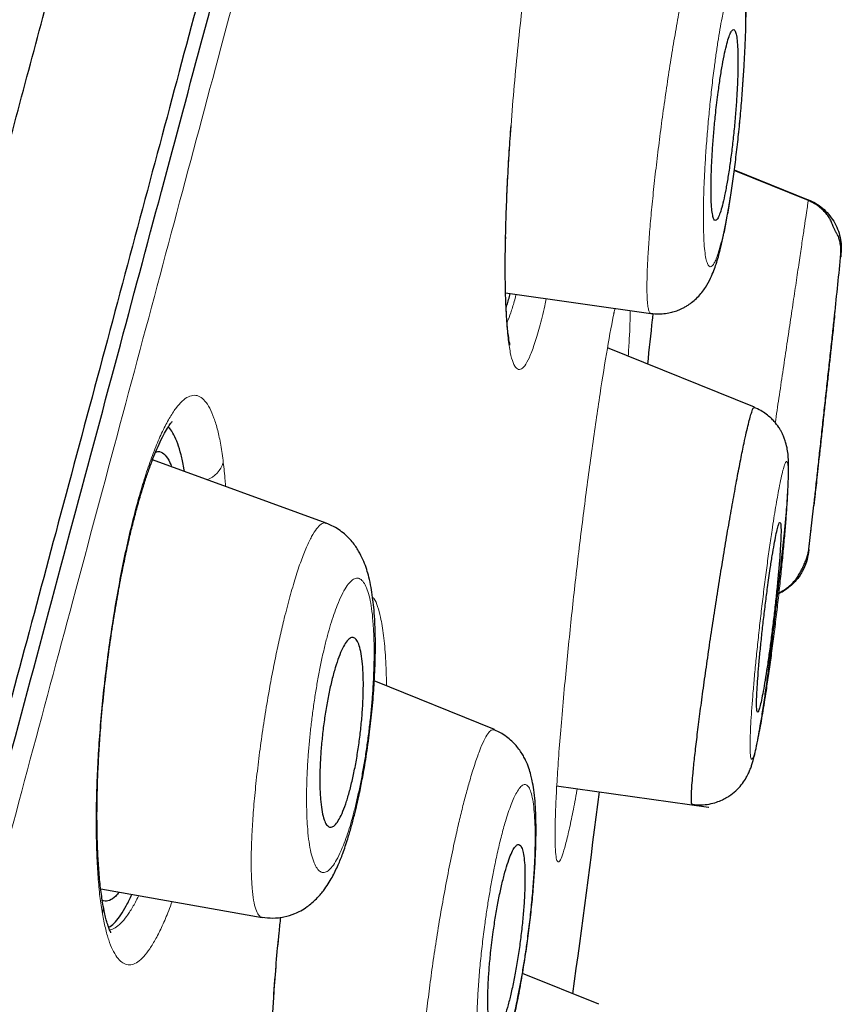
# Model space of a CAD drawing. Header units: millimetres. Extents: x 8 to 846, y 12 to 2113.
# Tile 512 of 515: x 827 to 835, y 1850 to 1859. Entities that reach past the tile are written whole.
import ezdxf

# ---------------------------------------------------------------- set-up
doc = ezdxf.new("R2010")
doc.units = ezdxf.units.MM

msp = doc.modelspace()

# ---------------------------------------------------------------- linework, layer by layer
at = {"color": 7, "linetype": 'Continuous', "lineweight": 30}
for p, q in [((834.561, 1857.3243), (833.8562, 1857.6086)), ((831.6814, 1856.4453), (833.0628, 1856.251)), ((832.7124, 1856.2541), (832.7136, 1856.2594)), ((834.0482, 1855.3599), (832.6499, 1855.9248)), ((829.9735, 1854.2573), (828.3235, 1854.8578)), ((831.5747, 1852.2946), (830.4324, 1852.7561)), ((832.1663, 1851.759), (833.6113, 1851.5559)), ((833.6114, 1851.5558), (833.6143, 1851.5554)), ((827.8309, 1850.778), (829.3673, 1850.5071)), ((832.5669, 1849.6808), (831.8424, 1849.9734))]:
    msp.add_line(p, q, dxfattribs=at)
at = {"color": 8, "linetype": 'Continuous', "lineweight": 0}
for p, q in [((833.8573, 1857.6166), (834.5612, 1857.3323)), ((830.5477, 1852.7096), (830.5491, 1852.7147))]:
    msp.add_line(p, q, dxfattribs=at)
at = {"color": 8, "linetype": 'Continuous', "lineweight": 0, "flags": 128}
for points in [[(831.6794, 1856.9419), (831.6827, 1856.976), (831.6817, 1856.9847)], [(827.8516, 1850.6339), (827.8547, 1850.5909), (827.8474, 1850.5421)]]:
    msp.add_lwpolyline(points, dxfattribs=at)
at = {"color": 7, "linetype": 'Continuous', "lineweight": 30}
for radius, start, end in [(221.7, 354.004376, 354.156118), (221.7, 353.418787, 353.534729), (220, 352.264945, 352.769597)]:
    msp.add_arc((614.3235, 1879.3908), radius, start, end, dxfattribs=at)
at = {"color": 8, "linetype": 'Continuous', "lineweight": 0}
msp.add_arc((828.7384, 1854.9199), 0.2726, 291.95376, 341.57459, dxfattribs=at)
at = {"color": 7, "linetype": 'Continuous', "lineweight": 30}
for points, knots in [([(806.5229, 1781.5966), (806.6715, 1782.1509), (806.9685, 1783.2595), (807.4409, 1785.0224), (807.9318, 1786.8544), (808.4421, 1788.7589), (808.9702, 1790.7301), (809.5154, 1792.7647), (810.0765, 1794.8587), (810.6525, 1797.0084), (811.2424, 1799.2099), (811.8451, 1801.4594), (812.4597, 1803.7529), (813.0849, 1806.0861), (813.7194, 1808.4541), (814.362, 1810.8525), (815.0116, 1813.2767), (815.6669, 1815.7223), (816.3267, 1818.1848), (816.9898, 1820.6596), (817.6551, 1823.1424), (818.3212, 1825.6284), (818.9869, 1828.1128), (819.6509, 1830.5908), (820.312, 1833.0579), (820.9689, 1835.5097), (821.6205, 1837.9415), (822.2656, 1840.3489), (822.9029, 1842.7274), (823.5312, 1845.0724), (824.1494, 1847.3793), (824.756, 1849.6435), (825.3502, 1851.861), (825.9309, 1854.0279), (826.4969, 1856.1405), (827.0474, 1858.1949), (827.5812, 1860.1872), (828.0974, 1862.1136), (828.5949, 1863.9704), (829.0727, 1865.7535), (829.5297, 1867.4592), (829.9653, 1869.0848), (830.3788, 1870.6278), (830.7694, 1872.0855), (831.1364, 1873.4554), (831.4793, 1874.7349), (831.7972, 1875.9216), (832.0896, 1877.0127), (832.3557, 1878.0057), (832.5948, 1878.898), (832.8066, 1879.6887), (832.991, 1880.3769), (833.1478, 1880.9618), (833.2764, 1881.4419), (833.3773, 1881.8186), (833.4481, 1882.0828), (833.4874, 1882.2295), (833.4926, 1882.2486), (833.4941, 1882.2543)], [0, 0, 0, 0, 0.018042, 0.036084, 0.054125, 0.072166, 0.090206, 0.108247, 0.126288, 0.144329, 0.162369, 0.180411, 0.198454, 0.216495, 0.234536, 0.252576, 0.270617, 0.288657, 0.306697, 0.324738, 0.342779, 0.360821, 0.378863, 0.396905, 0.414946, 0.432988, 0.451029, 0.46907, 0.487111, 0.505152, 0.523194, 0.541236, 0.559277, 0.577318, 0.595359, 0.6134, 0.631441, 0.649482, 0.667522, 0.685564, 0.703605, 0.721646, 0.739687, 0.757729, 0.775771, 0.793813, 0.811856, 0.829898, 0.847941, 0.865983, 0.884024, 0.902063, 0.920103, 0.938143, 0.956182, 0.974222, 0.992264, 1, 1, 1, 1]), ([(834.3227, 1879.9967), (834.3212, 1879.9914), (834.3184, 1879.9807), (834.2954, 1879.8941), (834.2587, 1879.756), (834.207, 1879.5613), (834.1404, 1879.3114), (834.059, 1879.0066), (833.9657, 1878.6588), (833.8623, 1878.274), (833.7503, 1877.8576), (833.6269, 1877.3983), (833.4921, 1876.8961), (833.3459, 1876.3514), (833.1829, 1875.7432), (833.0019, 1875.0679), (832.8018, 1874.3216), (832.589, 1873.5278), (832.3635, 1872.6867), (832.1256, 1871.7987), (831.8747, 1870.8622), (831.6184, 1869.9057), (831.3581, 1868.9345), (831.0959, 1867.956), (830.8244, 1866.9424), (830.5436, 1865.8939), (830.2535, 1864.8106), (829.9455, 1863.6609), (829.6191, 1862.4427), (829.274, 1861.1539), (828.9194, 1859.8293), (828.5553, 1858.4689), (828.1817, 1857.073), (827.7978, 1855.6395), (827.4153, 1854.2124), (827.036, 1852.7981), (826.6625, 1851.4056), (826.284, 1849.9942), (825.9004, 1848.5639), (825.5119, 1847.1146), (825.1072, 1845.604), (824.6859, 1844.0318), (824.2482, 1842.3975), (823.8058, 1840.7453), (823.3587, 1839.0752), (822.9068, 1837.3869), (822.4494, 1835.679), (822.0004, 1834.0036), (821.5614, 1832.3667), (821.1346, 1830.7754), (820.7074, 1829.1821), (820.2796, 1827.5866), (819.8513, 1825.9888), (819.4104, 1824.3433), (818.9572, 1822.6517), (818.4922, 1820.9154), (818.0279, 1819.1811), (817.5642, 1817.4485), (817.1008, 1815.7174), (816.6383, 1813.9901), (816.1907, 1812.32), (815.7594, 1810.7118), (815.345, 1809.1672), (814.9349, 1807.6385), (814.5292, 1806.1255), (814.1278, 1804.6282), (813.7187, 1803.1017), (813.3027, 1801.549), (812.8807, 1799.9734), (812.4649, 1798.4203), (812.0552, 1796.8897), (811.6515, 1795.3815), (811.2549, 1793.9007), (810.8775, 1792.4923), (810.5195, 1791.1576), (810.1803, 1789.8931), (809.8491, 1788.6585), (809.5261, 1787.4538), (809.2111, 1786.2791), (808.8954, 1785.1007), (808.5798, 1783.9229), (808.2659, 1782.7504), (807.9626, 1781.6173), (807.67, 1780.5238), (807.388, 1779.47), (807.1176, 1778.4602), (806.8668, 1777.5244), (806.6351, 1776.6608), (806.4214, 1775.8645), (806.2187, 1775.1092), (806.0272, 1774.395), (805.847, 1773.7222), (805.6728, 1773.0713), (805.5059, 1772.4474), (805.3475, 1771.856), (805.203, 1771.3167), (805.0726, 1770.8297), (804.9562, 1770.3952), (804.8542, 1770.0141), (804.7689, 1769.6959), (804.6992, 1769.4361), (804.6438, 1769.2299), (804.6007, 1769.0691), (804.5704, 1768.9555), (804.5522, 1768.8875), (804.55, 1768.879), (804.549, 1768.8752)], [0, 0, 0, 0, 0.010049, 0.020092, 0.030139, 0.040198, 0.050281, 0.060395, 0.070493, 0.079701, 0.088876, 0.098025, 0.107154, 0.116271, 0.125383, 0.135467, 0.145515, 0.155536, 0.165541, 0.175538, 0.185536, 0.195595, 0.204811, 0.214007, 0.223192, 0.232373, 0.241556, 0.25075, 0.260749, 0.270734, 0.280716, 0.290705, 0.300709, 0.310738, 0.320848, 0.330098, 0.339316, 0.34851, 0.357688, 0.366857, 0.376027, 0.385997, 0.395957, 0.405919, 0.415892, 0.425888, 0.435918, 0.446015, 0.455251, 0.464458, 0.473647, 0.482824, 0.491999, 0.501182, 0.511156, 0.521127, 0.531108, 0.541108, 0.55114, 0.561215, 0.5713, 0.580505, 0.589683, 0.598841, 0.607987, 0.617131, 0.62628, 0.636271, 0.646263, 0.656267, 0.666292, 0.676349, 0.686449, 0.696503, 0.705673, 0.714826, 0.723968, 0.733107, 0.742251, 0.751406, 0.761395, 0.771392, 0.781406, 0.791447, 0.801525, 0.811649, 0.821711, 0.830884, 0.84004, 0.849185, 0.858328, 0.867474, 0.876632, 0.886667, 0.896688, 0.906703, 0.916722, 0.926755, 0.936809, 0.946838, 0.956005, 0.965164, 0.974323, 0.983488, 0.992666, 1, 1, 1, 1]), ([(819.5624, 1824.3972), (819.7428, 1825.0707), (820.1033, 1826.4161), (820.6427, 1828.4299), (821.1803, 1830.4363), (821.7162, 1832.4357), (822.2501, 1834.4278), (822.7707, 1836.3707), (823.277, 1838.2608), (823.7686, 1840.0957), (824.2554, 1841.9124), (824.7374, 1843.7114), (825.2217, 1845.5192), (825.707, 1847.3311), (826.192, 1849.1413), (826.6689, 1850.9203), (827.1375, 1852.6681), (827.5974, 1854.3836), (828.0386, 1856.0303), (828.4604, 1857.6055), (828.8627, 1859.1078), (829.2538, 1860.5683), (829.6337, 1861.9867), (830.008, 1863.3835), (830.3752, 1864.754), (830.7342, 1866.0932), (831.079, 1867.379), (831.4094, 1868.611), (831.7249, 1869.7873), (832.0184, 1870.8831), (832.2903, 1871.8987), (832.5412, 1872.8362), (832.7766, 1873.7157), (832.9965, 1874.5367), (833.2039, 1875.3109), (833.3975, 1876.0333), (833.5762, 1876.6988), (833.7367, 1877.2957), (833.8788, 1877.8238), (834.002, 1878.2821), (834.1037, 1878.6619), (834.1848, 1878.9664), (834.2464, 1879.1983), (834.291, 1879.3666), (834.3159, 1879.4605), (834.3265, 1879.5003), (834.3233, 1879.4886), (834.3233, 1879.4884)], [0, 0, 0, 0, 0.0233486, 0.0466391, 0.069907, 0.0931883, 0.1165184, 0.1399063, 0.1619223, 0.1839186, 0.2059244, 0.2279687, 0.2500803, 0.2732754, 0.2964637, 0.3196781, 0.3429516, 0.3663165, 0.3897571, 0.4118126, 0.4338393, 0.4558631, 0.4779103, 0.5000069, 0.5231727, 0.5463508, 0.5695709, 0.5928625, 0.6162553, 0.6396784, 0.6616968, 0.6836915, 0.7056871, 0.7277083, 0.7497798, 0.7729355, 0.7961264, 0.8193817, 0.8427306, 0.8662021, 0.8897118, 0.9117683, 0.9337532, 0.9556909, 0.9776061, 0.9995236, 1, 1, 1, 1]), ([(833.0627, 1856.251), (833.0872, 1856.2486), (833.1338, 1856.244), (833.2007, 1856.2491), (833.2587, 1856.2603), (833.3101, 1856.2761), (833.3524, 1856.2938), (833.3881, 1856.3124), (833.4239, 1856.334), (833.4649, 1856.364), (833.5097, 1856.4048), (833.5501, 1856.4509), (833.5943, 1856.5132), (833.6305, 1856.5808), (833.6621, 1856.657), (833.6848, 1856.7226), (833.7063, 1856.7935), (833.73, 1856.8834), (833.7559, 1856.997), (833.7831, 1857.1347), (833.8104, 1857.2916), (833.8366, 1857.4617), (833.8613, 1857.6426), (833.8843, 1857.8324), (833.9052, 1858.0285), (833.923, 1858.2251), (833.9378, 1858.415), (833.9494, 1858.5917), (833.9581, 1858.7527), (833.964, 1858.8967), (833.9675, 1859.0229), (833.9686, 1859.1338), (833.9673, 1859.2463), (833.9629, 1859.3584), (833.9533, 1859.48), (833.9395, 1859.5785), (833.9183, 1859.6692), (833.8958, 1859.7365), (833.8731, 1859.7864), (833.8534, 1859.8219), (833.8342, 1859.8528), (833.8078, 1859.889), (833.7712, 1859.9304), (833.7248, 1859.9725), (833.6656, 1860.0147), (833.6193, 1860.0359), (833.5948, 1860.0471)], [0, 0, 0, 0, 0.014255, 0.027232, 0.038657, 0.048323, 0.058249, 0.065076, 0.071993, 0.083835, 0.097444, 0.111717, 0.125811, 0.154033, 0.178681, 0.199514, 0.223394, 0.251579, 0.284088, 0.319488, 0.355045, 0.390778, 0.42675, 0.463018, 0.499651, 0.536487, 0.571977, 0.605852, 0.638098, 0.668697, 0.697638, 0.725233, 0.752007, 0.786611, 0.822504, 0.862522, 0.88382, 0.905834, 0.923241, 0.929571, 0.93592, 0.946147, 0.956482, 0.969023, 0.983613, 1, 1, 1, 1]), ([(833.7033, 1858.3543), (833.6992, 1858.3222), (833.6909, 1858.2579), (833.6775, 1858.1396), (833.6638, 1858.001), (833.6513, 1857.8453), (833.6421, 1857.696), (833.6365, 1857.5573), (833.6346, 1857.4336), (833.6363, 1857.3279), (833.6417, 1857.2432), (833.6503, 1857.181), (833.6621, 1857.1431), (833.6765, 1857.1295), (833.6934, 1857.1412), (833.7121, 1857.177), (833.7324, 1857.2372), (833.7536, 1857.3196), (833.7752, 1857.4232), (833.7967, 1857.5451), (833.8173, 1857.6821), (833.8366, 1857.8305), (833.8536, 1857.9854), (833.8681, 1858.1425), (833.8793, 1858.2962), (833.8873, 1858.4421), (833.8914, 1858.5755), (833.892, 1858.6928), (833.8888, 1858.7908), (833.8822, 1858.8673), (833.8723, 1858.9202), (833.8595, 1858.9493), (833.844, 1858.953), (833.8264, 1858.9325), (833.807, 1858.8871), (833.7863, 1858.8187), (833.7649, 1858.7281), (833.7435, 1858.6185), (833.7226, 1858.4935), (833.7098, 1858.4007), (833.7033, 1858.3543)], [0, 0, 0, 0, 0.017774, 0.035548, 0.063134, 0.090722, 0.118279, 0.145837, 0.173055, 0.200273, 0.227001, 0.253728, 0.280023, 0.306316, 0.332413, 0.358508, 0.384728, 0.410948, 0.43757, 0.464194, 0.491329, 0.518466, 0.545988, 0.573512, 0.601116, 0.628721, 0.656072, 0.683423, 0.710309, 0.737193, 0.763604, 0.790014, 0.816138, 0.842261, 0.868406, 0.89455, 0.920919, 0.947288, 0.973643, 1, 1, 1, 1]), ([(831.6817, 1856.9845), (831.6838, 1857.0709), (831.6881, 1857.2411), (831.7004, 1857.514), (831.7152, 1857.7785), (831.7277, 1857.9548), (831.7335, 1858.0366)], [0, 0, 0, 0, 0.269012, 0.52963, 0.781931, 1, 1, 1, 1]), ([(834.8685, 1856.7916), (834.8699, 1856.8139), (834.8725, 1856.8555), (834.8662, 1856.9119), (834.8561, 1856.9563), (834.8446, 1856.9884), (834.8351, 1857.0059), (834.8303, 1857.0105), (834.8242, 1857.0211), (834.8195, 1857.0302), (834.8145, 1857.0408), (834.8068, 1857.0582), (834.7964, 1857.083), (834.7828, 1857.1145), (834.7693, 1857.145), (834.7467, 1857.1821), (834.7145, 1857.2215), (834.6725, 1857.2603), (834.6207, 1857.2968), (834.5806, 1857.315), (834.56, 1857.3243)], [0, 0, 0, 0, 0.0853, 0.159227, 0.221206, 0.27222, 0.315429, 0.351503, 0.365334, 0.378137, 0.391904, 0.408331, 0.452915, 0.51645, 0.598735, 0.680195, 0.758146, 0.83568, 0.91559, 1, 1, 1, 1]), ([(834.5612, 1857.3322), (834.5845, 1857.3216), (834.6321, 1857.2998), (834.697, 1857.2529), (834.7554, 1857.1954), (834.8041, 1857.1279), (834.841, 1857.0534), (834.8646, 1856.9749), (834.8758, 1856.8956), (834.8728, 1856.8433), (834.8713, 1856.8177)], [0, 0, 0, 0, 0.119303, 0.24336, 0.370802, 0.500005, 0.629208, 0.756647, 0.880701, 1, 1, 1, 1]), ([(831.7226, 1855.9505), (831.7228, 1855.9504), (831.7242, 1855.9493), (831.7218, 1855.9574), (831.7186, 1855.9737), (831.7135, 1856.0014), (831.7074, 1856.0428), (831.7005, 1856.1014), (831.694, 1856.1752), (831.6882, 1856.2635), (831.6834, 1856.3651), (831.6799, 1856.4866), (831.678, 1856.6298), (831.6781, 1856.795), (831.6805, 1856.9201), (831.6817, 1856.9845)], [0, 0, 0, 0, 0.00729, 0.058784, 0.110175, 0.170778, 0.24074, 0.320207, 0.409311, 0.491005, 0.57948, 0.674715, 0.776635, 0.885117, 1, 1, 1, 1]), ([(834.8713, 1856.8177), (834.8712, 1856.8163), (834.871, 1856.8143), (834.8689, 1856.7951), (834.8683, 1856.7894)], [0, 0, 0, 0, 0.700975, 1, 1, 1, 1]), ([(831.6867, 1856.3024), (831.6971, 1856.3363), (831.7097, 1856.3775), (831.7227, 1856.43), (831.725, 1856.4392)], [0, 0, 0, 0, 0.824358, 1, 1, 1, 1]), ([(833.0338, 1855.7697), (833.0491, 1855.9117), (833.0665, 1856.0737), (833.0833, 1856.23), (833.0854, 1856.2495)], [0, 0, 0, 0, 0.87579, 1, 1, 1, 1]), ([(834.8108, 1856.2337), (834.8108, 1856.2343), (834.8113, 1856.2382), (834.8094, 1856.2211), (834.805, 1856.1811), (834.7979, 1856.1158), (834.7913, 1856.0548), (834.7879, 1856.0239)], [0, 0, 0, 0, 0.039318, 0.276051, 0.519734, 0.756445, 1, 1, 1, 1]), ([(834.7879, 1856.0239), (834.7855, 1856.002), (834.7807, 1855.958), (834.771, 1855.8688), (834.7584, 1855.7537), (834.7429, 1855.6114), (834.7263, 1855.4598), (834.7096, 1855.3063), (834.6928, 1855.1526), (834.6768, 1855.0061), (834.6617, 1854.8678), (834.6482, 1854.7444), (834.6364, 1854.6365), (834.6269, 1854.549), (834.6195, 1854.482), (834.615, 1854.4409), (834.6131, 1854.4228), (834.6135, 1854.4265), (834.6135, 1854.4272)], [0, 0, 0, 0, 0.04442, 0.089374, 0.158461, 0.229583, 0.298623, 0.369663, 0.43818, 0.50865, 0.576406, 0.646078, 0.713163, 0.78215, 0.848938, 0.917642, 0.984635, 1, 1, 1, 1]), ([(833.4576, 1851.5853), (833.4565, 1851.5844), (833.4517, 1851.5804), (833.4485, 1851.6029), (833.4475, 1851.6472), (833.4499, 1851.7073), (833.4553, 1851.7844), (833.4646, 1851.8881), (833.4787, 1852.0237), (833.4986, 1852.1956), (833.5226, 1852.3888), (833.5504, 1852.6006), (833.5818, 1852.8275), (833.6161, 1853.0649), (833.6526, 1853.3087), (833.6908, 1853.555), (833.7298, 1853.7998), (833.7691, 1854.0392), (833.8082, 1854.2687), (833.8464, 1854.485), (833.8832, 1854.6848), (833.9179, 1854.8646), (833.9472, 1855.0081), (833.9713, 1855.119), (833.9908, 1855.2019), (834.0079, 1855.2676), (834.024, 1855.3205), (834.0374, 1855.3543), (834.0433, 1855.3542), (834.0459, 1855.3542)], [0, 0, 0, 0, 0.012439, 0.054242, 0.085402, 0.116479, 0.147632, 0.178863, 0.220575, 0.26231, 0.303998, 0.345611, 0.387146, 0.428643, 0.470116, 0.511542, 0.552899, 0.594202, 0.635547, 0.676988, 0.718502, 0.760037, 0.801556, 0.832698, 0.863852, 0.89503, 0.926233, 0.967821, 1, 1, 1, 1]), ([(833.4571, 1851.582), (833.4851, 1851.5794), (833.5391, 1851.5745), (833.6167, 1851.5834), (833.6844, 1851.6007), (833.7407, 1851.6233), (833.786, 1851.6476), (833.8354, 1851.6802), (833.8874, 1851.7249), (833.9347, 1851.7803), (833.9696, 1851.8339), (833.9936, 1851.8808), (834.0115, 1851.9232), (834.0223, 1851.954), (834.0339, 1851.9914), (834.0477, 1852.0429), (834.0647, 1852.1169), (834.084, 1852.2141), (834.1046, 1852.3303), (834.1258, 1852.4608), (834.148, 1852.6088), (834.1699, 1852.7639), (834.19, 1852.914), (834.2079, 1853.0545), (834.2236, 1853.182), (834.2369, 1853.2942), (834.2479, 1853.39), (834.2567, 1853.4687), (834.2635, 1853.5302), (834.2682, 1853.5727), (834.2711, 1853.5992), (834.2732, 1853.618), (834.2758, 1853.6401), (834.2803, 1853.6777), (834.2871, 1853.7347), (834.2963, 1853.8132), (834.3073, 1853.9092), (834.3194, 1854.0208), (834.3322, 1854.145), (834.3448, 1854.2775), (834.3558, 1854.4064), (834.3641, 1854.5245), (834.3699, 1854.6324), (834.3731, 1854.7278), (834.3735, 1854.8107), (834.3712, 1854.8763), (834.3651, 1854.9382), (834.3543, 1854.9956), (834.3392, 1855.0461), (834.3261, 1855.0805), (834.3126, 1855.11), (834.3007, 1855.1323), (834.2896, 1855.1512), (834.2708, 1855.1807), (834.2425, 1855.2175), (834.2023, 1855.259), (834.1597, 1855.2946), (834.1074, 1855.3295), (834.0673, 1855.3475), (834.0463, 1855.3569)], [0, 0, 0, 0, 0.015341, 0.029606, 0.042427, 0.053538, 0.062773, 0.070679, 0.086419, 0.102529, 0.11762, 0.130427, 0.141363, 0.155983, 0.173485, 0.194694, 0.224492, 0.259569, 0.289755, 0.323144, 0.358313, 0.390877, 0.420519, 0.447205, 0.470783, 0.491242, 0.508592, 0.522834, 0.533965, 0.541982, 0.545952, 0.548432, 0.552247, 0.558159, 0.569287, 0.584097, 0.602549, 0.624601, 0.65022, 0.679387, 0.711716, 0.743107, 0.772456, 0.805113, 0.83513, 0.862222, 0.885117, 0.904344, 0.914806, 0.923757, 0.931158, 0.937051, 0.939694, 0.943683, 0.95651, 0.965301, 0.975579, 0.98721, 1, 1, 1, 1]), ([(827.8517, 1850.6336), (827.8439, 1850.6834), (827.8286, 1850.7816), (827.8127, 1850.9518), (827.8018, 1851.132), (827.796, 1851.3212), (827.7949, 1851.5159), (827.7981, 1851.714), (827.8052, 1851.9132), (827.8159, 1852.1117), (827.8319, 1852.3383), (827.8549, 1852.5913), (827.886, 1852.8656), (827.9204, 1853.1237), (827.9568, 1853.3633), (827.9942, 1853.5826), (828.0316, 1853.781), (828.0682, 1853.9586), (828.1038, 1854.1176), (828.1385, 1854.2607), (828.1757, 1854.4026), (828.2149, 1854.5395), (828.2553, 1854.668), (828.2927, 1854.7768), (828.3293, 1854.8746), (828.3671, 1854.9668), (828.408, 1855.056), (828.4487, 1855.133), (828.4839, 1855.1885), (828.5044, 1855.2154), (828.5125, 1855.2242), (828.511, 1855.2237), (828.5105, 1855.2236)], [0, 0, 0, 0, 0.042268, 0.083479, 0.123608, 0.162617, 0.200465, 0.237117, 0.272551, 0.306761, 0.339756, 0.38705, 0.431818, 0.474027, 0.513629, 0.550583, 0.584866, 0.616469, 0.645621, 0.673207, 0.699326, 0.731801, 0.761603, 0.788753, 0.813808, 0.841576, 0.873139, 0.906689, 0.940089, 0.972711, 0.991596, 1, 1, 1, 1]), ([(828.6264, 1854.7475), (828.6248, 1854.7593), (828.6162, 1854.8199), (828.5955, 1854.9101), (828.5645, 1855.0163), (828.5281, 1855.0979), (828.4974, 1855.1499), (828.4776, 1855.1654), (828.4726, 1855.1693)], [0, 0, 0, 0, 0.052254, 0.268183, 0.485213, 0.705438, 0.926214, 1, 1, 1, 1]), ([(828.3542, 1854.9339), (828.3668, 1854.9362), (828.3982, 1854.9418), (828.4432, 1854.9071), (828.4813, 1854.857), (828.4997, 1854.8065), (828.5051, 1854.7916)], [0, 0, 0, 0, 0.214641, 0.537462, 0.864288, 1, 1, 1, 1]), ([(829.3668, 1850.5091), (829.4005, 1850.5052), (829.4696, 1850.4972), (829.5746, 1850.5097), (829.6658, 1850.5377), (829.7393, 1850.5733), (829.8082, 1850.6169), (829.8813, 1850.6795), (829.9476, 1850.7565), (829.9948, 1850.8253), (830.0308, 1850.8865), (830.0618, 1850.9466), (830.0958, 1851.0201), (830.1359, 1851.1199), (830.1769, 1851.2408), (830.2131, 1851.3632), (830.2422, 1851.4727), (830.2672, 1851.576), (830.2877, 1851.6682), (830.3044, 1851.7488), (830.3195, 1851.826), (830.335, 1851.9108), (830.3519, 1852.0108), (830.3692, 1852.1243), (830.3847, 1852.2389), (830.3983, 1852.3516), (830.4102, 1852.4638), (830.4212, 1852.585), (830.4315, 1852.7253), (830.4395, 1852.88), (830.4438, 1853.0439), (830.4431, 1853.1992), (830.4376, 1853.3368), (830.4288, 1853.4524), (830.4174, 1853.5526), (830.4022, 1853.6491), (830.3839, 1853.7348), (830.3607, 1853.8175), (830.334, 1853.8919), (830.3037, 1853.9572), (830.2709, 1854.0134), (830.2404, 1854.0577), (830.2037, 1854.1022), (830.1592, 1854.1464), (830.1076, 1854.1876), (830.0452, 1854.2268), (829.998, 1854.2459), (829.9733, 1854.2559)], [0, 0, 0, 0, 0.021398, 0.043893, 0.067162, 0.080925, 0.098664, 0.127389, 0.15343, 0.175313, 0.194892, 0.213316, 0.231576, 0.262682, 0.29845, 0.32482, 0.349962, 0.372057, 0.391147, 0.407278, 0.421138, 0.437514, 0.457361, 0.479222, 0.502428, 0.52225, 0.542937, 0.566038, 0.591391, 0.624135, 0.657676, 0.692096, 0.724697, 0.753004, 0.777654, 0.803358, 0.831383, 0.851966, 0.874333, 0.898226, 0.91069, 0.923559, 0.938112, 0.951095, 0.965818, 0.982178, 1, 1, 1, 1]), ([(834.1984, 1853.8238), (834.1941, 1853.7949), (834.1857, 1853.7373), (834.1706, 1853.6276), (834.1533, 1853.495), (834.1346, 1853.3405), (834.1174, 1853.1869), (834.1022, 1853.0387), (834.0894, 1852.9004), (834.0794, 1852.7756), (834.0724, 1852.6681), (834.0685, 1852.5801), (834.0679, 1852.5145), (834.0705, 1852.472), (834.0763, 1852.4546), (834.085, 1852.4618), (834.0966, 1852.4946), (834.1107, 1852.5513), (834.1269, 1852.6315), (834.1449, 1852.7326), (834.164, 1852.8523), (834.1839, 1852.987), (834.2037, 1853.1329), (834.2231, 1853.2855), (834.2412, 1853.4402), (834.2578, 1853.5923), (834.2721, 1853.7373), (834.2839, 1853.871), (834.2928, 1853.9895), (834.2987, 1854.0901), (834.3013, 1854.1697), (834.3007, 1854.2271), (834.2968, 1854.2599), (834.2899, 1854.2684), (834.28, 1854.2511), (834.2675, 1854.2096), (834.2526, 1854.1437), (834.2358, 1854.0561), (834.2175, 1853.9496), (834.2047, 1853.8657), (834.1984, 1853.8238)], [0, 0, 0, 0, 0.017403, 0.034807, 0.062108, 0.08941, 0.116686, 0.143963, 0.171026, 0.19809, 0.22485, 0.251609, 0.278106, 0.304601, 0.330985, 0.357367, 0.383838, 0.410308, 0.437032, 0.463757, 0.490793, 0.51783, 0.545094, 0.57236, 0.599667, 0.626975, 0.654121, 0.681267, 0.708125, 0.734981, 0.761548, 0.788114, 0.814511, 0.840907, 0.867328, 0.893749, 0.920316, 0.946883, 0.973441, 1, 1, 1, 1]), ([(834.5626, 1853.9815), (834.5572, 1853.95), (834.5461, 1853.8854), (834.5051, 1853.7931), (834.4458, 1853.7075), (834.3679, 1853.6375), (834.307, 1853.5956), (834.2717, 1853.5836), (834.2693, 1853.5828)], [0, 0, 0, 0, 0.184519, 0.379031, 0.580159, 0.783738, 0.985292, 1, 1, 1, 1]), ([(834.27, 1853.5896), (834.2724, 1853.5906), (834.2899, 1853.5973), (834.318, 1853.6132), (834.3555, 1853.6369), (834.3883, 1853.6636), (834.4182, 1853.6933), (834.4455, 1853.7264), (834.47, 1853.7631), (834.4892, 1853.7984), (834.5084, 1853.836), (834.5223, 1853.866), (834.5315, 1853.8873), (834.5399, 1853.9082), (834.5501, 1853.9365), (834.5602, 1853.9715), (834.5635, 1853.9943), (834.5653, 1854.0067)], [0, 0, 0, 0, 0.012058, 0.088931, 0.153188, 0.220512, 0.296, 0.382311, 0.480792, 0.586422, 0.673186, 0.710908, 0.746738, 0.782336, 0.819256, 0.901528, 1, 1, 1, 1]), ([(834.5653, 1854.0061), (834.5645, 1853.9989), (834.5628, 1853.9838), (834.5627, 1853.9823), (834.5626, 1853.9815)], [0, 0, 0, 0, 0.476745, 1, 1, 1, 1]), ([(834.5626, 1853.9815), (834.5627, 1853.9823), (834.5628, 1853.9838), (834.5645, 1853.9989), (834.5653, 1854.0061)], [0, 0, 0, 0, 0.523061, 1, 1, 1, 1]), ([(829.9211, 1851.633), (829.9183, 1851.6803), (829.9134, 1851.7652), (829.9153, 1851.9109), (829.9222, 1852.0529), (829.9347, 1852.2005), (829.952, 1852.3487), (829.9739, 1852.4948), (829.9998, 1852.635), (830.0291, 1852.7658), (830.0612, 1852.8844), (830.0952, 1852.9863), (830.1305, 1853.0696), (830.1657, 1853.1296), (830.2001, 1853.1652), (830.2321, 1853.1734), (830.2611, 1853.1549), (830.2856, 1853.1091), (830.3052, 1853.0388), (830.3192, 1852.9457), (830.3274, 1852.8345), (830.3296, 1852.7075), (830.326, 1852.5702), (830.3168, 1852.425), (830.3025, 1852.2771), (830.2832, 1852.1291), (830.2598, 1851.9849), (830.2325, 1851.848), (830.2021, 1851.7212), (830.1692, 1851.6089), (830.1345, 1851.5132), (830.0992, 1851.4389), (830.0641, 1851.3875), (830.0306, 1851.3625), (829.9996, 1851.3641), (829.9724, 1851.3934), (829.9496, 1851.4487), (829.9317, 1851.5274), (829.9246, 1851.5978), (829.9211, 1851.633)], [0, 0, 0, 0, 0.033628, 0.060335, 0.08704, 0.113097, 0.139152, 0.164893, 0.190632, 0.216527, 0.242421, 0.268899, 0.295378, 0.322625, 0.349875, 0.37772, 0.405569, 0.433554, 0.461541, 0.48916, 0.516779, 0.543714, 0.570648, 0.596881, 0.623112, 0.648907, 0.674699, 0.700497, 0.726294, 0.752556, 0.778819, 0.805825, 0.832836, 0.860531, 0.888231, 0.916177, 0.944125, 0.972062, 1, 1, 1, 1]), ([(830.9409, 1848.5261), (830.9672, 1848.5235), (831.0168, 1848.5185), (831.0872, 1848.5242), (831.1462, 1848.5359), (831.1951, 1848.5509), (831.2349, 1848.567), (831.2713, 1848.5848), (831.3095, 1848.6069), (831.3576, 1848.6409), (831.4123, 1848.6897), (831.4674, 1848.7536), (831.5106, 1848.8182), (831.5439, 1848.8778), (831.5777, 1848.9481), (831.6096, 1849.0254), (831.6413, 1849.1135), (831.6719, 1849.2082), (831.7047, 1849.3219), (831.7403, 1849.4605), (831.7776, 1849.6249), (831.8145, 1849.8099), (831.8489, 1850.0063), (831.8798, 1850.2067), (831.9068, 1850.4078), (831.9294, 1850.606), (831.9469, 1850.7948), (831.9594, 1850.9687), (831.9671, 1851.1241), (831.9709, 1851.2616), (831.9713, 1851.3849), (831.9685, 1851.5021), (831.9619, 1851.615), (831.9511, 1851.7166), (831.9376, 1851.7964), (831.9221, 1851.8637), (831.9025, 1851.9296), (831.8787, 1851.989), (831.8507, 1852.0433), (831.824, 1852.0867), (831.7916, 1852.1301), (831.7513, 1852.1744), (831.7031, 1852.217), (831.6432, 1852.2586), (831.5969, 1852.2798), (831.5726, 1852.2909)], [0, 0, 0, 0, 0.016321, 0.030744, 0.042958, 0.052753, 0.061845, 0.068796, 0.07936, 0.09376, 0.111873, 0.132668, 0.153597, 0.174531, 0.193962, 0.220696, 0.246329, 0.272555, 0.302322, 0.335719, 0.37275, 0.411548, 0.450001, 0.488151, 0.526023, 0.563652, 0.600837, 0.635998, 0.668945, 0.699757, 0.728628, 0.757883, 0.788463, 0.819338, 0.846288, 0.862943, 0.882345, 0.90448, 0.916139, 0.928248, 0.941532, 0.953561, 0.967413, 0.982965, 1, 1, 1, 1]), ([(831.5637, 1850.3692), (831.5592, 1850.3356), (831.5502, 1850.2686), (831.5367, 1850.1501), (831.5243, 1850.0163), (831.5152, 1849.8733), (831.5112, 1849.7434), (831.5124, 1849.6303), (831.5188, 1849.5373), (831.5298, 1849.4665), (831.5454, 1849.4199), (831.5648, 1849.3977), (831.5876, 1849.4009), (831.613, 1849.4282), (831.6405, 1849.4797), (831.6694, 1849.5532), (831.6988, 1849.6478), (831.7283, 1849.7609), (831.7567, 1849.89), (831.7836, 1850.0318), (831.8077, 1850.182), (831.8286, 1850.3368), (831.8454, 1850.4908), (831.8577, 1850.6396), (831.8649, 1850.778), (831.8669, 1850.9021), (831.8637, 1851.0079), (831.8556, 1851.0928), (831.8427, 1851.1545), (831.8256, 1851.1921), (831.8048, 1851.2044), (831.781, 1851.1924), (831.7547, 1851.1555), (831.7266, 1851.0959), (831.6974, 1851.0139), (831.6678, 1850.9123), (831.6388, 1850.7931), (831.6111, 1850.6603), (831.5855, 1850.5176), (831.571, 1850.4186), (831.5637, 1850.3692)], [0, 0, 0, 0, 0.017774, 0.035548, 0.063134, 0.090722, 0.118279, 0.145837, 0.173055, 0.200273, 0.227001, 0.253728, 0.280023, 0.306316, 0.332413, 0.358508, 0.384728, 0.410948, 0.43757, 0.464194, 0.491329, 0.518466, 0.545988, 0.573512, 0.601116, 0.628721, 0.656072, 0.683423, 0.710309, 0.737193, 0.763604, 0.790014, 0.816138, 0.842261, 0.868406, 0.89455, 0.920919, 0.947288, 0.973643, 1, 1, 1, 1]), ([(828.005, 1850.7473), (827.9949, 1850.7342), (827.9636, 1850.6937), (827.9144, 1850.6663), (827.871, 1850.6555), (827.8497, 1850.6707), (827.8452, 1850.6739)], [0, 0, 0, 0, 0.175453, 0.541892, 0.904538, 1, 1, 1, 1]), ([(827.9062, 1850.4144), (827.911, 1850.4164), (827.9318, 1850.4254), (827.9704, 1850.4631), (828.0217, 1850.5282), (828.0742, 1850.6147), (828.1095, 1850.6887), (828.1272, 1850.7258)], [0, 0, 0, 0, 0.070362, 0.303582, 0.535197, 0.767403, 1, 1, 1, 1]), ([(827.9266, 1850.3619), (827.927, 1850.3616), (827.9297, 1850.3602), (827.9232, 1850.3711), (827.9167, 1850.3871), (827.9091, 1850.406), (827.9016, 1850.4269), (827.892, 1850.4561), (827.8802, 1850.4978), (827.866, 1850.5563), (827.8567, 1850.6064), (827.8517, 1850.6336)], [0, 0, 0, 0, 0.028572, 0.18339, 0.316412, 0.4092, 0.485972, 0.574621, 0.689844, 0.831665, 1, 1, 1, 1]), ([(829.4595, 1848.7079), (829.4572, 1848.7596), (829.4526, 1848.8619), (829.4509, 1849.0331), (829.4528, 1849.2119), (829.4582, 1849.3975), (829.4669, 1849.5876), (829.4802, 1849.811), (829.4999, 1850.068), (829.5221, 1850.3123), (829.5387, 1850.46), (829.5442, 1850.5095)], [0, 0, 0, 0, 0.113367, 0.224223, 0.332606, 0.438504, 0.541875, 0.642668, 0.788893, 0.929144, 1, 1, 1, 1])]:
    msp.add_open_spline(points, degree=3, knots=knots, dxfattribs=at)
at = {"color": 8, "linetype": 'Continuous', "lineweight": 0}
for points, knots in [([(834.3225, 1878.7394), (834.3207, 1878.7326), (834.317, 1878.7189), (834.2868, 1878.6058), (834.2385, 1878.4248), (834.1705, 1878.1695), (834.0828, 1877.8415), (833.9776, 1877.4491), (833.8564, 1876.9977), (833.721, 1876.4933), (833.5691, 1875.9275), (833.4011, 1875.3006), (833.2131, 1874.5991), (833.0044, 1873.8202), (832.7742, 1872.9607), (832.5269, 1872.0368), (832.2626, 1871.049), (831.9805, 1869.9953), (831.6866, 1868.8987), (831.3827, 1867.7655), (831.0714, 1866.6049), (830.7474, 1865.3966), (830.4108, 1864.1408), (830.0546, 1862.8113), (829.6782, 1861.4066), (829.2815, 1859.925), (828.8721, 1858.396), (828.4502, 1856.8196), (828.0152, 1855.195), (827.5765, 1853.5582), (827.1363, 1851.9167), (826.6972, 1850.2794), (826.2511, 1848.6153), (825.7979, 1846.9243), (825.327, 1845.1662), (824.8385, 1843.3426), (824.3327, 1841.455), (823.8216, 1839.5473), (823.305, 1837.6193), (822.7833, 1835.6718), (822.2674, 1833.7465), (821.7588, 1831.8488), (821.2586, 1829.9826), (820.7569, 1828.1101), (820.2535, 1826.2309), (819.9172, 1824.9757), (819.7489, 1824.3473)], [0, 0, 0, 0, 0.023168, 0.046434, 0.069701, 0.092999, 0.116356, 0.139848, 0.161958, 0.183993, 0.205976, 0.227934, 0.249889, 0.273172, 0.296404, 0.319615, 0.342835, 0.366091, 0.38956, 0.411691, 0.433739, 0.45573, 0.477689, 0.499641, 0.522949, 0.546219, 0.569484, 0.592773, 0.616117, 0.639599, 0.66169, 0.683697, 0.705646, 0.727565, 0.749482, 0.772959, 0.796364, 0.819731, 0.843097, 0.866494, 0.889919, 0.911946, 0.933938, 0.955924, 0.977935, 1, 1, 1, 1]), ([(833.0631, 1856.253), (833.0616, 1856.2526), (833.055, 1856.2507), (833.0462, 1856.2671), (833.0365, 1856.3014), (833.0292, 1856.3609), (833.0251, 1856.4498), (833.0256, 1856.575), (833.0311, 1856.7264), (833.0415, 1856.9027), (833.057, 1857.1003), (833.0772, 1857.3151), (833.1014, 1857.5434), (833.1293, 1857.7816), (833.1603, 1858.0258), (833.194, 1858.2726), (833.2302, 1858.5178), (833.2683, 1858.7573), (833.3076, 1858.9874), (833.3473, 1859.2039), (833.3834, 1859.3864), (833.4155, 1859.5364), (833.4435, 1859.6573), (833.4704, 1859.7631), (833.4988, 1859.8634), (833.5278, 1859.951), (833.556, 1860.0151), (833.5787, 1860.0488), (833.5898, 1860.0453), (833.5944, 1860.0438)], [0, 0, 0, 0, 0.008775, 0.039808, 0.070923, 0.102109, 0.143734, 0.185338, 0.226839, 0.26821, 0.309512, 0.350791, 0.392044, 0.433241, 0.474365, 0.515448, 0.556612, 0.597882, 0.639219, 0.680571, 0.721915, 0.752946, 0.783999, 0.815082, 0.846186, 0.887621, 0.928928, 0.970003, 1, 1, 1, 1]), ([(831.6794, 1856.9419), (831.6813, 1857.0222), (831.6851, 1857.1822), (831.696, 1857.4405), (831.7107, 1857.7098), (831.7313, 1858.0201), (831.7588, 1858.3689), (831.7946, 1858.7527), (831.8322, 1859.1005), (831.8659, 1859.383), (831.8863, 1859.5342), (831.8947, 1859.596)], [0, 0, 0, 0, 0.103711, 0.206475, 0.309367, 0.413461, 0.55165, 0.688263, 0.825763, 0.928724, 1, 1, 1, 1]), ([(833.8612, 1857.6561), (833.8687, 1857.7155), (833.8836, 1857.8349), (833.9035, 1858.0202), (833.9212, 1858.2069), (833.9361, 1858.3914), (833.9481, 1858.5707), (833.9568, 1858.7412), (833.9623, 1858.9013), (833.9644, 1859.0488), (833.9632, 1859.1812), (833.9587, 1859.2967), (833.9508, 1859.3916), (833.9397, 1859.4641), (833.9255, 1859.514), (833.9085, 1859.54), (833.8905, 1859.5418), (833.8726, 1859.5265), (833.8554, 1859.4988), (833.8374, 1859.4576), (833.8165, 1859.3965), (833.7927, 1859.3105), (833.7662, 1859.1963), (833.7417, 1859.0742), (833.7199, 1858.952), (833.7006, 1858.8341), (833.6822, 1858.7099), (833.6626, 1858.5655), (833.6425, 1858.4005), (833.6225, 1858.2152), (833.6049, 1858.0287), (833.59, 1857.8436), (833.578, 1857.6644), (833.5692, 1857.4932), (833.5639, 1857.3331), (833.5618, 1857.1857), (833.563, 1857.0528), (833.5675, 1856.9375), (833.5753, 1856.8425), (833.5864, 1856.7703), (833.6005, 1856.7207), (833.6176, 1856.6947), (833.6356, 1856.6931), (833.6535, 1856.7087), (833.6706, 1856.7367), (833.6886, 1856.7784), (833.7095, 1856.8395), (833.7333, 1856.9256), (833.7598, 1857.0403), (833.7842, 1857.162), (833.806, 1857.2838), (833.8252, 1857.4016), (833.8438, 1857.5255), (833.8554, 1857.6128), (833.8612, 1857.6561)], [0, 0, 0, 0, 0.020756, 0.041697, 0.062521, 0.083571, 0.10428, 0.124999, 0.145814, 0.166544, 0.187523, 0.208546, 0.22925, 0.249991, 0.270704, 0.291421, 0.312498, 0.328146, 0.343726, 0.359445, 0.374953, 0.3957, 0.416636, 0.437441, 0.453286, 0.468883, 0.484391, 0.499974, 0.52077, 0.541547, 0.562657, 0.583469, 0.604381, 0.625109, 0.645874, 0.666815, 0.687612, 0.708762, 0.729479, 0.750126, 0.770951, 0.791679, 0.812666, 0.828504, 0.84409, 0.859588, 0.875164, 0.895818, 0.916786, 0.937655, 0.953231, 0.968829, 0.984537, 1, 1, 1, 1]), ([(834.2458, 1855.2106), (834.2575, 1855.2891), (834.2814, 1855.449), (834.3175, 1855.6917), (834.3534, 1855.9331), (834.3882, 1856.1669), (834.4213, 1856.389), (834.4519, 1856.5956), (834.4797, 1856.7828), (834.5039, 1856.9459), (834.5241, 1857.0822), (834.5403, 1857.1913), (834.5518, 1857.2692), (834.5583, 1857.3129), (834.5592, 1857.3191), (834.5595, 1857.3206)], [0, 0, 0, 0, 0.078026, 0.158955, 0.240195, 0.321693, 0.4033, 0.484849, 0.566237, 0.647549, 0.728981, 0.810506, 0.891965, 0.973146, 1, 1, 1, 1]), ([(832.0675, 1856.391), (832.0628, 1856.3684), (832.0414, 1856.265), (832.0032, 1856.1154), (831.9541, 1855.9475), (831.9069, 1855.8249), (831.8626, 1855.7467), (831.8216, 1855.7119), (831.7847, 1855.7218), (831.7526, 1855.7761), (831.7254, 1855.8731), (831.7041, 1856.0139), (831.6886, 1856.195), (831.6791, 1856.4116), (831.6754, 1856.6589), (831.678, 1856.8473), (831.6794, 1856.9419)], [0, 0, 0, 0, 0.021019, 0.096048, 0.171333, 0.246207, 0.321981, 0.397562, 0.472552, 0.548142, 0.623123, 0.698057, 0.774171, 0.849507, 0.92441, 1, 1, 1, 1]), ([(834.8683, 1856.7894), (834.8676, 1856.7832), (834.8657, 1856.766), (834.8604, 1856.7169), (834.8533, 1856.6515), (834.8454, 1856.5797), (834.8363, 1856.496), (834.8249, 1856.3908), (834.8109, 1856.262), (834.7941, 1856.107), (834.7759, 1855.9403), (834.7568, 1855.7649), (834.7371, 1855.5834), (834.717, 1855.3987), (834.6969, 1855.2141), (834.6771, 1855.0325), (834.658, 1854.8571), (834.6398, 1854.6905), (834.623, 1854.5361), (834.6078, 1854.3968), (834.5944, 1854.2738), (834.5831, 1854.1699), (834.5747, 1854.0926), (834.569, 1854.0406), (834.5661, 1854.0137), (834.5653, 1854.0066), (834.5653, 1854.0061)], [0, 0, 0, 0, 0.026834, 0.074352, 0.109822, 0.145058, 0.180427, 0.216292, 0.263698, 0.310847, 0.35853, 0.405915, 0.452929, 0.5004, 0.547879, 0.594959, 0.642406, 0.689717, 0.736719, 0.784254, 0.831359, 0.878996, 0.926159, 0.961873, 0.997181, 1, 1, 1, 1]), ([(831.6951, 1856.1665), (831.6988, 1856.1742), (831.7131, 1856.2043), (831.7388, 1856.2805), (831.7638, 1856.362), (831.7778, 1856.4193), (831.7807, 1856.4313)], [0, 0, 0, 0, 0.1321221, 0.5153759, 0.898108, 1, 1, 1, 1]), ([(832.2431, 1852.7152), (832.261, 1852.9007), (832.2958, 1853.2631), (832.3595, 1853.8403), (832.4294, 1854.414), (832.504, 1854.9707), (832.5789, 1855.4901), (832.6496, 1855.9255), (832.6981, 1856.1944), (832.7194, 1856.285), (832.7227, 1856.2988)], [0, 0, 0, 0, 0.143823, 0.28086, 0.417245, 0.559197, 0.702916, 0.839588, 0.975612, 1, 1, 1, 1]), ([(832.8677, 1856.2784), (832.8658, 1856.1966), (832.8631, 1856.077), (832.8512, 1855.9007), (832.8474, 1855.845)], [0, 0, 0, 0, 0.684529, 1, 1, 1, 1]), ([(827.8474, 1850.5421), (827.839, 1850.5956), (827.8223, 1850.7022), (827.8047, 1850.8893), (827.7928, 1851.0949), (827.7871, 1851.319), (827.7874, 1851.5571), (827.794, 1851.8062), (827.8069, 1852.0646), (827.8259, 1852.3309), (827.8508, 1852.6022), (827.8816, 1852.8759), (827.9183, 1853.1502), (827.9604, 1853.4233), (828.0071, 1853.6905), (828.0577, 1853.9467), (828.1118, 1854.1888), (828.1692, 1854.4156), (828.229, 1854.6255), (828.2908, 1854.8159), (828.3543, 1854.9855), (828.4185, 1855.1324), (828.4825, 1855.2557), (828.5452, 1855.3522), (828.6063, 1855.4213), (828.6651, 1855.4626), (828.7212, 1855.4768), (828.7738, 1855.4632), (828.823, 1855.4217), (828.8682, 1855.3532), (828.909, 1855.2601), (828.9442, 1855.1423), (828.9743, 1855.0022), (828.9894, 1854.89), (828.997, 1854.8338)], [0, 0, 0, 0, 0.031274, 0.062377, 0.093617, 0.1253, 0.156878, 0.188012, 0.219013, 0.250194, 0.281369, 0.312354, 0.343488, 0.375103, 0.406857, 0.438023, 0.46895, 0.499992, 0.531104, 0.562077, 0.593261, 0.625, 0.656521, 0.687645, 0.718702, 0.750026, 0.781091, 0.81207, 0.843281, 0.875033, 0.906586, 0.937729, 0.968764, 1, 1, 1, 1]), ([(828.997, 1854.8338), (829.0035, 1854.7781), (829.0119, 1854.7063), (829.0168, 1854.6237), (829.0179, 1854.605)], [0, 0, 0, 0, 0.774561, 1, 1, 1, 1]), ([(834.1616, 1852.6647), (834.1695, 1852.7179), (834.1852, 1852.8244), (834.2091, 1852.9983), (834.2327, 1853.1789), (834.2554, 1853.3635), (834.2769, 1853.5481), (834.2968, 1853.7298), (834.3148, 1853.9063), (834.3308, 1854.0754), (834.3444, 1854.234), (834.3555, 1854.3797), (834.3636, 1854.5085), (834.3687, 1854.6182), (834.3707, 1854.7077), (834.3696, 1854.7754), (834.3658, 1854.8176), (834.3602, 1854.839), (834.3535, 1854.8444), (834.3451, 1854.8356), (834.3341, 1854.81), (834.32, 1854.7627), (834.3022, 1854.6878), (834.2841, 1854.5989), (834.2664, 1854.504), (834.2499, 1854.4085), (834.2328, 1854.3038), (834.2134, 1854.1778), (834.1916, 1854.0288), (834.1677, 1853.8554), (834.1442, 1853.6744), (834.1214, 1853.4897), (834.0999, 1853.3051), (834.08, 1853.1235), (834.062, 1852.947), (834.046, 1852.7778), (834.0324, 1852.619), (834.0213, 1852.4731), (834.0131, 1852.344), (834.008, 1852.2345), (834.0059, 1852.1448), (834.007, 1852.0767), (834.0108, 1852.0351), (834.0164, 1852.0138), (834.0231, 1852.0086), (834.0315, 1852.0177), (834.0424, 1852.0431), (834.0567, 1852.0912), (834.0745, 1852.1665), (834.0927, 1852.2554), (834.1103, 1852.3501), (834.1269, 1852.4457), (834.144, 1852.55), (834.1557, 1852.6264), (834.1616, 1852.6647)], [0, 0, 0, 0, 0.020777, 0.041517, 0.062571, 0.083589, 0.104286, 0.125021, 0.145805, 0.166518, 0.187501, 0.208483, 0.229173, 0.249932, 0.270596, 0.291559, 0.312399, 0.328307, 0.343911, 0.359369, 0.374848, 0.395635, 0.416346, 0.437343, 0.453172, 0.468762, 0.484272, 0.499862, 0.520673, 0.541444, 0.562529, 0.583579, 0.604271, 0.624967, 0.645781, 0.6665, 0.687467, 0.708543, 0.729251, 0.749957, 0.770754, 0.791474, 0.812469, 0.828285, 0.843861, 0.859359, 0.87494, 0.895581, 0.916577, 0.937416, 0.953319, 0.968943, 0.984449, 1, 1, 1, 1]), ([(829.3678, 1850.5098), (829.3671, 1850.5096), (829.3537, 1850.5057), (829.3323, 1850.5279), (829.3049, 1850.5805), (829.2845, 1850.6669), (829.2703, 1850.7803), (829.2627, 1850.9199), (829.2615, 1851.0832), (829.2668, 1851.2683), (829.2789, 1851.473), (829.2978, 1851.6938), (829.323, 1851.9267), (829.3539, 1852.1678), (829.3901, 1852.4131), (829.4276, 1852.6383), (829.4648, 1852.84), (829.5005, 1853.0173), (829.538, 1853.1888), (829.581, 1853.3708), (829.6296, 1853.5578), (829.6832, 1853.7413), (829.7363, 1853.9006), (829.7881, 1854.0315), (829.8376, 1854.1337), (829.8844, 1854.2076), (829.927, 1854.2487), (829.9565, 1854.264), (829.9699, 1854.255), (829.9722, 1854.2534)], [0, 0, 0, 0, 0.0022072, 0.0436509, 0.0849408, 0.126156, 0.167329, 0.20845, 0.2494988, 0.2904766, 0.3314628, 0.3725662, 0.4137627, 0.4549981, 0.4962286, 0.5374577, 0.5684348, 0.5994863, 0.630603, 0.6617485, 0.7032175, 0.7445156, 0.7855493, 0.826456, 0.8675834, 0.908873, 0.9501951, 0.9914074, 1, 1, 1, 1]), ([(830.4174, 1852.6594), (830.4209, 1852.7176), (830.4278, 1852.8347), (830.4314, 1852.9994), (830.43, 1853.1541), (830.4234, 1853.2946), (830.4116, 1853.4188), (830.3946, 1853.5236), (830.3728, 1853.6089), (830.3466, 1853.6734), (830.3161, 1853.7157), (830.2823, 1853.736), (830.2454, 1853.732), (830.2063, 1853.7033), (830.1654, 1853.6512), (830.1231, 1853.5755), (830.0838, 1853.4858), (830.0483, 1853.3902), (830.0171, 1853.294), (829.987, 1853.1888), (829.9583, 1853.0752), (829.931, 1852.9534), (829.9054, 1852.8253), (829.8818, 1852.6924), (829.8604, 1852.5561), (829.8414, 1852.4182), (829.825, 1852.28), (829.8116, 1852.1434), (829.8001, 1851.9942), (829.7916, 1851.8348), (829.7877, 1851.669), (829.7892, 1851.5144), (829.7958, 1851.3732), (829.8077, 1851.2492), (829.8247, 1851.1441), (829.8466, 1851.0588), (829.8728, 1850.9946), (829.9033, 1850.9518), (829.937, 1850.9316), (829.9738, 1850.9355), (830.0129, 1850.9644), (830.0538, 1851.0168), (830.096, 1851.0927), (830.1353, 1851.1825), (830.1707, 1851.2781), (830.2018, 1851.3745), (830.2319, 1851.48), (830.2606, 1851.5938), (830.2878, 1851.7147), (830.3132, 1851.8418), (830.3369, 1851.975), (830.3584, 1852.1117), (830.3775, 1852.2502), (830.3938, 1852.3883), (830.4076, 1852.5256), (830.4142, 1852.615), (830.4174, 1852.6594)], [0, 0, 0, 0, 0.020726, 0.041665, 0.062465, 0.083541, 0.104245, 0.124919, 0.145749, 0.166473, 0.187421, 0.208549, 0.229258, 0.249912, 0.270664, 0.291379, 0.312424, 0.328318, 0.343915, 0.359382, 0.374892, 0.390346, 0.406126, 0.421744, 0.437357, 0.453186, 0.468774, 0.484278, 0.499858, 0.520633, 0.541402, 0.562507, 0.583514, 0.604241, 0.625028, 0.645721, 0.66671, 0.687516, 0.708737, 0.729451, 0.750027, 0.770826, 0.791549, 0.812562, 0.828429, 0.84402, 0.859505, 0.875054, 0.890486, 0.905938, 0.921574, 0.937547, 0.953175, 0.96876, 0.984485, 1, 1, 1, 1]), ([(830.4162, 1853.5551), (830.4217, 1853.5492), (830.4396, 1853.5299), (830.4653, 1853.4659), (830.4961, 1853.3547), (830.5224, 1853.1941), (830.5421, 1852.9789), (830.5468, 1852.8029), (830.5491, 1852.7147)], [0, 0, 0, 0, 0.0679363, 0.2227008, 0.3802206, 0.5879377, 0.7933135, 1, 1, 1, 1]), ([(832.3622, 1851.7315), (832.3614, 1851.7269), (832.347, 1851.642), (832.3208, 1851.5064), (832.2843, 1851.3302), (832.2511, 1851.1945), (832.2213, 1851.095), (832.1963, 1851.0392), (832.1768, 1851.0291), (832.1628, 1851.0648), (832.1543, 1851.1461), (832.1513, 1851.2713), (832.1532, 1851.4326), (832.1605, 1851.6275), (832.1731, 1851.8536), (832.1911, 1852.1109), (832.2142, 1852.3979), (832.2334, 1852.6084), (832.2431, 1852.7152)], [0, 0, 0, 0, 0.003674, 0.068542, 0.134357, 0.202196, 0.270818, 0.337162, 0.402292, 0.467334, 0.533416, 0.601614, 0.670093, 0.736361, 0.801426, 0.866348, 0.932198, 1, 1, 1, 1]), ([(830.9409, 1848.5283), (830.9381, 1848.5283), (830.9262, 1848.5283), (830.9096, 1848.5551), (830.8927, 1848.6148), (830.8821, 1848.7063), (830.8777, 1848.8272), (830.88, 1848.9757), (830.8887, 1849.1478), (830.9034, 1849.3405), (830.9238, 1849.5506), (830.9495, 1849.7749), (830.9802, 1850.0106), (831.0159, 1850.2538), (831.0559, 1850.5002), (831.0992, 1850.7458), (831.1453, 1850.9862), (831.1893, 1851.1981), (831.2301, 1851.3806), (831.2671, 1851.535), (831.304, 1851.6782), (831.3445, 1851.8237), (831.3879, 1851.9648), (831.433, 1852.0923), (831.4749, 1852.1912), (831.5129, 1852.2578), (831.5462, 1852.2937), (831.5641, 1852.2914), (831.573, 1852.2903)], [0, 0, 0, 0, 0.012459, 0.053984, 0.095488, 0.136889, 0.17816, 0.219363, 0.260543, 0.301696, 0.342794, 0.38382, 0.424804, 0.465869, 0.507039, 0.548277, 0.58953, 0.630774, 0.661731, 0.69271, 0.723718, 0.754747, 0.796082, 0.83729, 0.878266, 0.919, 0.959904, 1, 1, 1, 1]), ([(831.8853, 1850.2818), (831.8933, 1850.3432), (831.9093, 1850.4666), (831.9285, 1850.6495), (831.9439, 1850.8278), (831.955, 1850.9976), (831.9614, 1851.1561), (831.963, 1851.3), (831.9599, 1851.4282), (831.9521, 1851.5389), (831.9399, 1851.6303), (831.9235, 1851.7012), (831.9029, 1851.7489), (831.8787, 1851.7723), (831.8511, 1851.7719), (831.8203, 1851.747), (831.79, 1851.7024), (831.761, 1851.6458), (831.7342, 1851.5822), (831.707, 1851.5068), (831.6765, 1851.4098), (831.6429, 1851.2876), (831.6071, 1851.1384), (831.5752, 1850.9888), (831.5478, 1850.8458), (831.5245, 1850.7126), (831.5029, 1850.5767), (831.481, 1850.4237), (831.4597, 1850.2544), (831.4403, 1850.071), (831.425, 1849.893), (831.414, 1849.7227), (831.4076, 1849.5642), (831.4059, 1849.4197), (831.4092, 1849.2917), (831.417, 1849.1811), (831.4292, 1849.0894), (831.4456, 1849.0186), (831.4661, 1848.9708), (831.4904, 1848.9478), (831.518, 1848.9485), (831.5487, 1848.9735), (831.5791, 1849.0183), (831.6081, 1849.0752), (831.6349, 1849.1391), (831.662, 1849.2149), (831.6924, 1849.3116), (831.7259, 1849.4339), (831.7618, 1849.5835), (831.7935, 1849.7327), (831.8209, 1849.8752), (831.8441, 1850.0082), (831.866, 1850.1441), (831.8789, 1850.2361), (831.8853, 1850.2818)], [0, 0, 0, 0, 0.020756, 0.041697, 0.062521, 0.083571, 0.10428, 0.124999, 0.145814, 0.166544, 0.187523, 0.208546, 0.22925, 0.249991, 0.270704, 0.291421, 0.312498, 0.328146, 0.343726, 0.359445, 0.374953, 0.3957, 0.416636, 0.437441, 0.453286, 0.468883, 0.484391, 0.499974, 0.52077, 0.541547, 0.562657, 0.583469, 0.604381, 0.625109, 0.645874, 0.666815, 0.687612, 0.708762, 0.729479, 0.750126, 0.770951, 0.791679, 0.812666, 0.828504, 0.84409, 0.859588, 0.875164, 0.895818, 0.916786, 0.937655, 0.953231, 0.968829, 0.984537, 1, 1, 1, 1]), ([(827.9164, 1850.3882), (827.9334, 1850.3933), (827.9678, 1850.4037), (828.022, 1850.4485), (828.0774, 1850.5135), (828.1334, 1850.6021), (828.1716, 1850.67), (828.1906, 1850.7132), (828.1912, 1850.7145)], [0, 0, 0, 0, 0.194945, 0.393658, 0.59323, 0.793405, 0.993831, 1, 1, 1, 1]), ([(828.509, 1850.6584), (828.4985, 1850.629), (828.4679, 1850.5437), (828.4167, 1850.4255), (828.3565, 1850.303), (828.2973, 1850.205), (828.2393, 1850.1307), (828.1832, 1850.0809), (828.1292, 1850.0552), (828.0781, 1850.0544), (828.0297, 1850.0785), (827.9846, 1850.1267), (827.9433, 1850.1972), (827.9065, 1850.29), (827.874, 1850.403), (827.8563, 1850.4956), (827.8474, 1850.5421)], [0, 0, 0, 0, 0.0394691, 0.114279, 0.1886841, 0.2622617, 0.3357032, 0.4097027, 0.4830155, 0.5562355, 0.6300353, 0.7050712, 0.7793732, 0.852883, 0.9262181, 1, 1, 1, 1]), ([(829.4543, 1848.638), (829.4515, 1848.7006), (829.4459, 1848.8252), (829.4447, 1849.0386), (829.449, 1849.2693), (829.4603, 1849.5446), (829.4804, 1849.8653), (829.5081, 1850.1988), (829.5321, 1850.4167), (829.5423, 1850.5093)], [0, 0, 0, 0, 0.131426, 0.261646, 0.392023, 0.523914, 0.699022, 0.87213, 1, 1, 1, 1])]:
    msp.add_open_spline(points, degree=3, knots=knots, dxfattribs=at)

doc.saveas('drawing.dxf')
